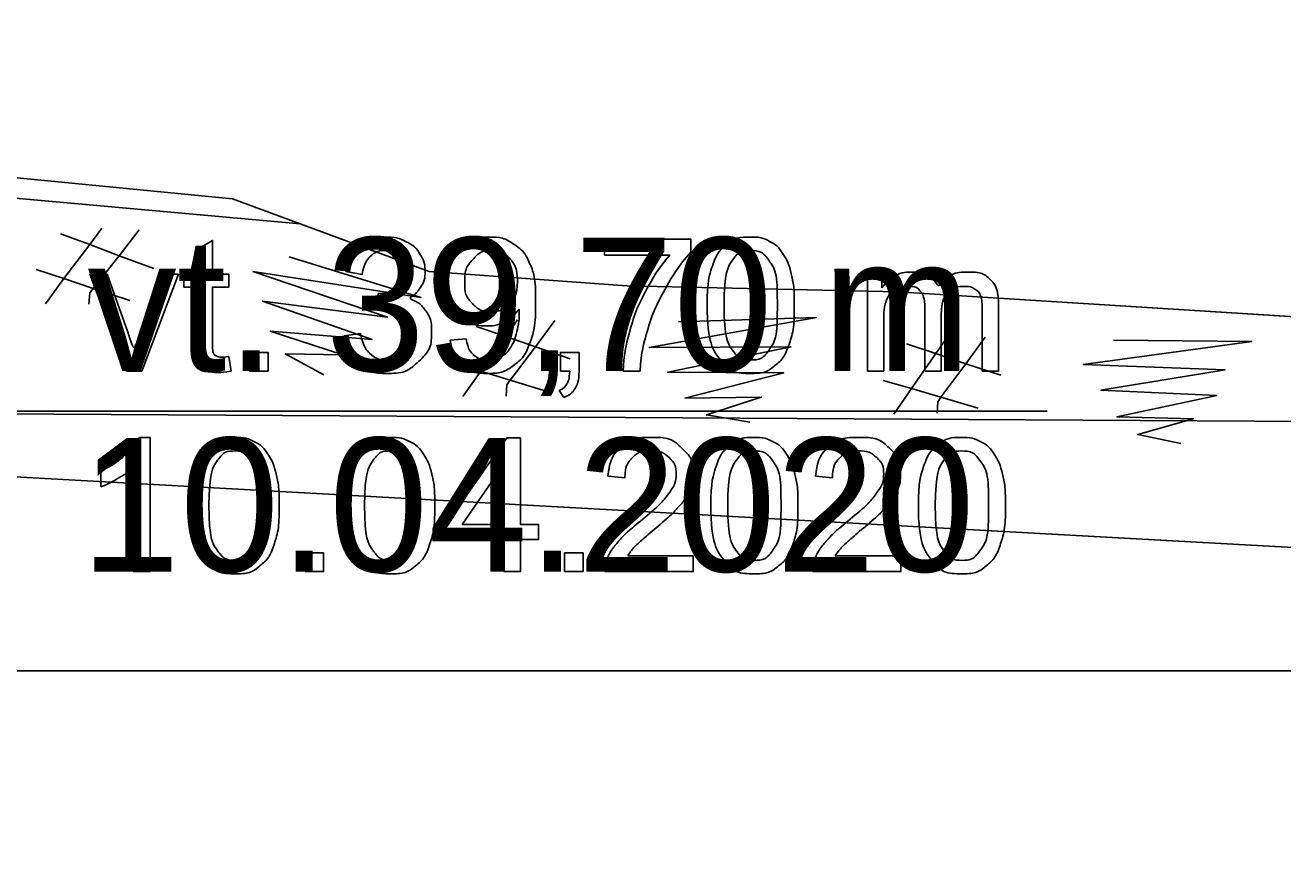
# Model space of a CAD drawing. Extents: x 544674 to 552202, y 6585829 to 6588119.
# Drawn here: x 551120.08 to 551153.96, y 6587790.74 to 6587813.26 of the extents above; entities that cross this region are included whole.
import ezdxf

# ---------------------------------------------------------------- set-up
doc = ezdxf.new("R2010")
doc.units = 0
for name, color, linetype in [('Default', 7, 'Continuous'), ('Plokid', 7, 'Continuous'), ('Täide', 7, 'Continuous'), ('Veetase', 7, 'Continuous'), ('VORMISTUS', 7, 'Continuous')]:
    doc.layers.add(name, color=color, linetype=linetype)

msp = doc.modelspace()

# ---------------------------------------------------------------- linework, layer by layer
at = {"layer": 'Default'}
for points in [[(551032.874, 6587813.263), (551074.886, 6587811.807), (551077.033, 6587811.726), (551079.618, 6587811.588), (551094.929, 6587811.8), (551105.764, 6587810.585), (551110.724, 6587810.039), (551125.663, 6587808.58), (551130.961, 6587806.628), (551136.285, 6587806.235), (551143.594, 6587806.076), (551181.541, 6587803.69), (551181.951, 6587803.667), (551182.1, 6587803.664), (551182.382, 6587803.666), (551237.867, 6587803.999), (551280.316, 6587803.431), (551283.562, 6587803.523), (551287.979, 6587803.66), (551336.693, 6587807.639), (551344.651, 6587806.523)], [(551032.874, 6587812.468), (551105.764, 6587809.865), (551127.488, 6587807.907)]]:
    msp.add_lwpolyline(points, dxfattribs=at)
at = {"layer": 'Plokid'}
for p, q in [((551105.764, 6587801.865), (551294.847, 6587791.439)), ((551105.764, 6587801.865), (551294.847, 6587791.439)), ((551294.847, 6587791.439), (551105.764, 6587801.865))]:
    msp.add_line(p, q, dxfattribs=at)
at = {"layer": 'Täide'}
for p, q in [((551127.488, 6587807.907), (551105.764, 6587809.865)), ((551127.488, 6587807.907), (551105.764, 6587809.865)), ((551130.961, 6587806.628), (551127.488, 6587807.907)), ((551136.285, 6587806.235), (551130.961, 6587806.628)), ((551143.594, 6587806.076), (551136.285, 6587806.235)), ((551143.594, 6587806.076), (551136.285, 6587806.235)), ((551157.557, 6587805.198), (551143.594, 6587806.076)), ((551157.557, 6587805.198), (551143.594, 6587806.076)), ((551105.764, 6587801.865), (551294.847, 6587791.439)), ((551105.764, 6587801.865), (551294.847, 6587791.439))]:
    msp.add_line(p, q, dxfattribs=at)
for points in [[(551121.788, 6587805.745), (551121.818, 6587806.049), (551121.908, 6587806.171), (551121.12, 6587806.433), (551121.815, 6587807.352), (551121.029, 6587807.64)], [(551122.141, 6587807.79), (551121.815, 6587807.352), (551122.611, 6587807.051), (551123.542, 6587806.709)], [(551123.151, 6587807.746), (551122.611, 6587807.051), (551121.908, 6587806.171), (551122.897, 6587805.846)], [(551136.285, 6587806.235), (551130.961, 6587806.628), (551127.488, 6587807.907)], [(551127.188, 6587807.024), (551130.741, 6587805.925), (551126.215, 6587806.626), (551129.835, 6587805.397), (551126.473, 6587805.828), (551129.424, 6587804.795), (551126.682, 6587805.02), (551128.637, 6587804.379), (551127.083, 6587804.406), (551128.124, 6587803.837)], [(551120.37, 6587806.679), (551121.12, 6587806.433), (551120.622, 6587805.758)], [(551133.339, 6587805.322), (551133.023, 6587804.876), (551133.826, 6587804.594), (551134.765, 6587804.274)], [(551134.35, 6587805.301), (551133.826, 6587804.594), (551133.144, 6587803.698), (551134.141, 6587803.395)], [(551137.679, 6587805.273), (551141.397, 6587805.388), (551136.888, 6587804.58), (551140.711, 6587804.595), (551137.392, 6587803.909), (551140.518, 6587803.891), (551137.852, 6587803.213), (551139.91, 6587803.242), (551138.431, 6587802.762), (551139.601, 6587802.562)], [(551133.035, 6587803.269), (551133.057, 6587803.574), (551133.144, 6587803.698), (551132.35, 6587803.941), (551133.023, 6587804.876), (551132.231, 6587805.145)], [(551677.367, 6587785.766), (551669.269, 6587785.865), (551455.602, 6587785.365), (551294.847, 6587791.439), (551105.764, 6587801.865), (551032.874, 6587804.658)], [(551677.367, 6587785.766), (551669.269, 6587785.865), (551455.602, 6587785.365), (551294.847, 6587791.439), (551105.764, 6587801.865), (551032.874, 6587804.658)], [(551677.367, 6587785.766), (551669.269, 6587785.865), (551455.602, 6587785.365), (551294.847, 6587791.439), (551105.764, 6587801.865), (551032.874, 6587804.658)], [(551144.647, 6587802.806), (551144.666, 6587803.111), (551144.752, 6587803.236), (551143.955, 6587803.47), (551144.618, 6587804.413), (551143.822, 6587804.673)], [(551144.928, 6587804.862), (551144.618, 6587804.413), (551145.424, 6587804.14), (551146.366, 6587803.83)], [(551145.94, 6587804.853), (551145.424, 6587804.14), (551144.752, 6587803.236), (551145.752, 6587802.945)], [(551149.405, 6587804.777), (551153.124, 6587804.739), (551148.586, 6587804.117), (551152.406, 6587803.975), (551149.061, 6587803.426), (551152.184, 6587803.28), (551149.493, 6587802.711), (551151.55, 6587802.656), (551150.053, 6587802.237), (551151.213, 6587801.99)], [(551131.595, 6587804.169), (551132.35, 6587803.941), (551131.868, 6587803.254)], [(551143.197, 6587803.69), (551143.955, 6587803.47), (551143.481, 6587802.779)], [(551455.602, 6587785.365), (551294.847, 6587791.439), (551105.764, 6587801.865)]]:
    msp.add_lwpolyline(points, dxfattribs=at)
at = {"layer": 'Veetase'}
msp.add_line((551882.588, 6587795.865), (551032.874, 6587795.865), dxfattribs=at)
msp.add_lwpolyline([(551032.874, 6587805.453), (551105.764, 6587802.865), (551455.602, 6587800.865), (551455.602, 6587800.865), (551669.269, 6587801.279), (551792.363, 6587804.865), (551882.588, 6587800.785)], dxfattribs=at)
at = {"layer": 'VORMISTUS'}
msp.add_line((551105.764, 6587802.865), (551147.612, 6587802.865), dxfattribs=at)
msp.add_line((551105.764, 6587802.865), (551147.612, 6587802.865), dxfattribs=at)
for points in [[(551124.681, 6587804.704), (551124.681, 6587806.207), (551124.354, 6587806.207), (551124.354, 6587806.55), (551124.681, 6587806.55), (551124.681, 6587807.196), (551125.123, 6587807.461), (551125.123, 6587806.55), (551125.564, 6587806.55), (551125.564, 6587806.207), (551125.123, 6587806.207), (551125.123, 6587804.678)], [(551135.687, 6587807.069), (551135.687, 6587807.494), (551138.016, 6587807.494), (551138.016, 6587807.15)], [(551137.448, 6587807.069), (551135.687, 6587807.069)], [(551129.156, 6587806.542), (551128.714, 6587806.621)], [(551122.804, 6587803.941), (551121.816, 6587806.55), (551122.283, 6587806.55), (551122.842, 6587804.987)], [(551123.173, 6587804.958), (551123.752, 6587806.55), (551124.206, 6587806.55), (551123.219, 6587803.941), (551122.804, 6587803.941)], [(551142.768, 6587803.941), (551142.768, 6587806.55), (551143.163, 6587806.55), (551143.163, 6587806.182)], [(551129.542, 6587805.647), (551129.591, 6587806.034)], [(551144.76, 6587805.455), (551144.76, 6587803.941), (551144.318, 6587803.941), (551144.318, 6587805.634)], [(551146.305, 6587805.731), (551146.305, 6587803.941), (551145.863, 6587803.941), (551145.863, 6587805.583)], [(551143.21, 6587805.293), (551143.21, 6587803.941), (551142.768, 6587803.941)], [(551128.67, 6587804.896), (551129.112, 6587804.953)], [(551131.53, 6587804.775), (551131.955, 6587804.813)], [(551125.564, 6587804.335), (551125.627, 6587803.944)], [(551126.121, 6587803.941), (551126.121, 6587804.443), (551126.623, 6587804.443), (551126.623, 6587803.941), (551126.121, 6587803.941)], [(551134.498, 6587803.941), (551134.498, 6587804.443), (551135.001, 6587804.443), (551135.001, 6587803.941)], [(551134.748, 6587803.941), (551134.498, 6587803.941)], [(551136.644, 6587803.941), (551136.189, 6587803.941)], [(551134.592, 6587803.227), (551134.468, 6587803.417)], [(551123.156, 6587802.154), (551123.441, 6587802.154), (551123.441, 6587798.541)], [(551132.978, 6587798.541), (551132.978, 6587799.402), (551131.417, 6587799.402), (551131.417, 6587799.808), (551133.058, 6587802.141), (551133.42, 6587802.141), (551133.42, 6587799.808), (551133.906, 6587799.808), (551133.906, 6587799.402), (551133.42, 6587799.402), (551133.42, 6587798.541), (551132.978, 6587798.541)], [(551122.115, 6587800.824), (551122.115, 6587801.251)], [(551123.441, 6587798.541), (551122.999, 6587798.541), (551122.999, 6587801.356)], [(551132.978, 6587799.808), (551132.978, 6587801.434), (551131.852, 6587799.808), (551132.978, 6587799.808)], [(551136.235, 6587801.068), (551135.78, 6587801.114)], [(551141.827, 6587801.068), (551141.372, 6587801.114)], [(551127.617, 6587798.541), (551127.617, 6587799.043), (551128.119, 6587799.043), (551128.119, 6587798.541), (551127.617, 6587798.541)], [(551134.605, 6587798.541), (551134.605, 6587799.043), (551135.108, 6587799.043), (551135.108, 6587798.541), (551134.605, 6587798.541)], [(551138.077, 6587798.966), (551138.077, 6587798.541), (551135.698, 6587798.541)], [(551136.312, 6587798.966), (551138.077, 6587798.966)], [(551143.669, 6587798.966), (551143.669, 6587798.541), (551141.29, 6587798.541)], [(551141.904, 6587798.966), (551143.669, 6587798.966)]]:
    msp.add_lwpolyline(points, dxfattribs=at)
for points in [[(551128.714, 6587806.621), (551128.795, 6587807.066), (551129.083, 6587807.31), (551129.37, 6587807.554), (551129.798, 6587807.554), (551130.093, 6587807.554), (551130.341, 6587807.428), (551130.589, 6587807.302), (551130.72, 6587807.084), (551130.852, 6587806.865), (551130.852, 6587806.62), (551130.852, 6587806.387), (551130.727, 6587806.196), (551130.601, 6587806.005), (551130.356, 6587805.892), (551130.675, 6587805.819), (551130.851, 6587805.587), (551131.027, 6587805.355), (551131.027, 6587805.006), (551131.027, 6587804.535), (551130.684, 6587804.208), (551130.34, 6587803.88), (551129.815, 6587803.88), (551129.341, 6587803.88), (551129.028, 6587804.163), (551128.715, 6587804.446), (551128.67, 6587804.896)], [(551131.955, 6587804.813), (551132.009, 6587804.513), (551132.161, 6587804.378), (551132.313, 6587804.242), (551132.551, 6587804.242), (551132.754, 6587804.242), (551132.908, 6587804.336), (551133.062, 6587804.429), (551133.16, 6587804.585), (551133.257, 6587804.741), (551133.323, 6587805.007), (551133.39, 6587805.272), (551133.39, 6587805.547), (551133.39, 6587805.577), (551133.387, 6587805.636), (551133.255, 6587805.424), (551133.025, 6587805.293), (551132.796, 6587805.162), (551132.528, 6587805.162), (551132.082, 6587805.162), (551131.773, 6587805.486), (551131.464, 6587805.81), (551131.464, 6587806.34), (551131.464, 6587806.887), (551131.786, 6587807.221), (551132.109, 6587807.554), (551132.595, 6587807.554), (551132.946, 6587807.554), (551133.236, 6587807.365), (551133.527, 6587807.176), (551133.678, 6587806.827), (551133.829, 6587806.477), (551133.829, 6587805.814), (551133.829, 6587805.125), (551133.679, 6587804.716), (551133.53, 6587804.307), (551133.234, 6587804.094), (551132.938, 6587803.88), (551132.541, 6587803.88), (551132.119, 6587803.88), (551131.851, 6587804.115), (551131.584, 6587804.35), (551131.53, 6587804.775)], [(551138.452, 6587805.716), (551138.452, 6587806.354), (551138.584, 6587806.744), (551138.715, 6587807.134), (551138.974, 6587807.344), (551139.233, 6587807.554), (551139.625, 6587807.554), (551139.915, 6587807.554), (551140.134, 6587807.438), (551140.353, 6587807.321), (551140.495, 6587807.102), (551140.636, 6587806.882), (551140.717, 6587806.566), (551140.798, 6587806.251), (551140.798, 6587805.716), (551140.798, 6587805.083), (551140.668, 6587804.693), (551140.538, 6587804.303), (551140.279, 6587804.092), (551140.021, 6587803.88), (551139.625, 6587803.88), (551139.105, 6587803.88), (551138.808, 6587804.252), (551138.452, 6587804.702), (551138.452, 6587805.716)], [(551129.591, 6587806.034), (551129.635, 6587806.029), (551129.662, 6587806.029), (551129.945, 6587806.029), (551130.17, 6587806.177), (551130.396, 6587806.324), (551130.396, 6587806.63), (551130.396, 6587806.873), (551130.232, 6587807.033), (551130.067, 6587807.192), (551129.807, 6587807.192), (551129.549, 6587807.192), (551129.377, 6587807.03), (551129.205, 6587806.867), (551129.156, 6587806.542)], [(551133.338, 6587806.362), (551133.338, 6587806.742), (551133.136, 6587806.966), (551132.935, 6587807.189), (551132.649, 6587807.189), (551132.354, 6587807.189), (551132.137, 6587806.949), (551131.919, 6587806.708), (551131.919, 6587806.325), (551131.919, 6587805.981), (551132.126, 6587805.766), (551132.332, 6587805.551), (551132.637, 6587805.551), (551132.943, 6587805.551), (551133.141, 6587805.766), (551133.338, 6587805.981), (551133.338, 6587806.362)], [(551136.189, 6587803.941), (551136.196, 6587804.365), (551136.356, 6587804.967), (551136.515, 6587805.568), (551136.814, 6587806.127), (551137.112, 6587806.686), (551137.448, 6587807.069)], [(551138.016, 6587807.15), (551137.673, 6587806.784), (551137.335, 6587806.177), (551136.998, 6587805.571), (551136.814, 6587804.93), (551136.681, 6587804.478), (551136.644, 6587803.941)], [(551138.908, 6587805.716), (551138.908, 6587804.828), (551139.115, 6587804.535), (551139.322, 6587804.242), (551139.625, 6587804.242), (551139.929, 6587804.242), (551140.136, 6587804.536), (551140.343, 6587804.83), (551140.343, 6587805.716), (551140.343, 6587806.605), (551140.136, 6587806.897), (551139.93, 6587807.189), (551139.621, 6587807.189), (551139.317, 6587807.189), (551139.135, 6587806.932), (551138.908, 6587806.602), (551138.908, 6587805.716)], [(551143.163, 6587806.182), (551143.286, 6587806.374), (551143.49, 6587806.491), (551143.694, 6587806.608), (551143.954, 6587806.608), (551144.244, 6587806.608), (551144.43, 6587806.487), (551144.615, 6587806.366), (551144.691, 6587806.15), (551145.001, 6587806.608), (551145.498, 6587806.608), (551145.887, 6587806.608), (551146.096, 6587806.393), (551146.305, 6587806.178), (551146.305, 6587805.731)], [(551144.318, 6587805.634), (551144.318, 6587805.929), (551144.21, 6587806.076), (551144.102, 6587806.224), (551143.856, 6587806.224), (551143.67, 6587806.224), (551143.511, 6587806.125), (551143.352, 6587806.027), (551143.281, 6587805.838), (551143.21, 6587805.649), (551143.21, 6587805.293)], [(551145.863, 6587805.583), (551145.863, 6587805.848), (551145.82, 6587805.965), (551145.777, 6587806.081), (551145.664, 6587806.152), (551145.551, 6587806.224), (551145.399, 6587806.224), (551145.124, 6587806.224), (551144.942, 6587806.041), (551144.76, 6587805.858), (551144.76, 6587805.455)], [(551129.112, 6587804.953), (551129.188, 6587804.577), (551129.371, 6587804.411), (551129.553, 6587804.245), (551129.817, 6587804.245), (551130.13, 6587804.245), (551130.344, 6587804.461), (551130.558, 6587804.677), (551130.558, 6587804.997), (551130.558, 6587805.301), (551130.359, 6587805.499), (551130.16, 6587805.696), (551129.854, 6587805.696), (551129.728, 6587805.696), (551129.542, 6587805.647)], [(551122.842, 6587804.987), (551122.932, 6587804.734), (551123.008, 6587804.462), (551123.067, 6587804.668), (551123.173, 6587804.958)], [(551125.627, 6587803.944), (551125.441, 6587803.905), (551125.294, 6587803.905), (551125.054, 6587803.905), (551124.921, 6587803.981), (551124.789, 6587804.057), (551124.735, 6587804.182), (551124.681, 6587804.306), (551124.681, 6587804.704)], [(551125.123, 6587804.678), (551125.123, 6587804.489), (551125.146, 6587804.435), (551125.169, 6587804.381), (551125.221, 6587804.349), (551125.274, 6587804.317), (551125.372, 6587804.317), (551125.445, 6587804.317), (551125.564, 6587804.335)], [(551134.468, 6587803.417), (551134.608, 6587803.478), (551134.675, 6587803.597), (551134.741, 6587803.717), (551134.748, 6587803.941)], [(551135.001, 6587803.941), (551135.001, 6587803.663), (551134.903, 6587803.492), (551134.805, 6587803.321), (551134.592, 6587803.227)], [(551122.115, 6587801.251), (551122.486, 6587801.425), (551122.763, 6587801.673), (551123.04, 6587801.921), (551123.156, 6587802.154)], [(551124.574, 6587800.316), (551124.574, 6587800.954), (551124.705, 6587801.344), (551124.836, 6587801.734), (551125.095, 6587801.944), (551125.354, 6587802.154), (551125.747, 6587802.154), (551126.036, 6587802.154), (551126.255, 6587802.038), (551126.475, 6587801.921), (551126.616, 6587801.702), (551126.758, 6587801.482), (551126.839, 6587801.166), (551126.92, 6587800.851), (551126.92, 6587800.316), (551126.92, 6587799.683), (551126.79, 6587799.293), (551126.66, 6587798.903), (551126.401, 6587798.692), (551126.142, 6587798.48), (551125.747, 6587798.48), (551125.227, 6587798.48), (551124.93, 6587798.852), (551124.574, 6587799.302), (551124.574, 6587800.316)], [(551128.766, 6587800.316), (551128.766, 6587800.954), (551128.898, 6587801.344), (551129.029, 6587801.734), (551129.288, 6587801.944), (551129.547, 6587802.154), (551129.939, 6587802.154), (551130.229, 6587802.154), (551130.448, 6587802.038), (551130.667, 6587801.921), (551130.809, 6587801.702), (551130.951, 6587801.482), (551131.032, 6587801.166), (551131.112, 6587800.851), (551131.112, 6587800.316), (551131.112, 6587799.683), (551130.982, 6587799.293), (551130.852, 6587798.903), (551130.593, 6587798.692), (551130.335, 6587798.48), (551129.939, 6587798.48), (551129.419, 6587798.48), (551129.122, 6587798.852), (551128.766, 6587799.302), (551128.766, 6587800.316)], [(551135.78, 6587801.114), (551135.827, 6587801.622), (551136.131, 6587801.888), (551136.436, 6587802.154), (551136.949, 6587802.154), (551137.467, 6587802.154), (551137.769, 6587801.867), (551138.071, 6587801.58), (551138.071, 6587801.156), (551138.071, 6587800.94), (551137.983, 6587800.731), (551137.894, 6587800.522), (551137.69, 6587800.292), (551137.485, 6587800.061), (551137.009, 6587799.658), (551136.612, 6587799.324), (551136.499, 6587799.205), (551136.386, 6587799.086), (551136.312, 6587798.966)], [(551138.551, 6587800.316), (551138.551, 6587800.954), (551138.683, 6587801.344), (551138.814, 6587801.734), (551139.073, 6587801.944), (551139.332, 6587802.154), (551139.724, 6587802.154), (551140.014, 6587802.154), (551140.233, 6587802.038), (551140.452, 6587801.921), (551140.594, 6587801.702), (551140.735, 6587801.482), (551140.816, 6587801.166), (551140.897, 6587800.851), (551140.897, 6587800.316), (551140.897, 6587799.683), (551140.767, 6587799.293), (551140.637, 6587798.903), (551140.378, 6587798.692), (551140.119, 6587798.48), (551139.724, 6587798.48), (551139.204, 6587798.48), (551138.907, 6587798.852), (551138.551, 6587799.302), (551138.551, 6587800.316)], [(551141.372, 6587801.114), (551141.419, 6587801.622), (551141.723, 6587801.888), (551142.028, 6587802.154), (551142.541, 6587802.154), (551143.059, 6587802.154), (551143.361, 6587801.867), (551143.663, 6587801.58), (551143.663, 6587801.156), (551143.663, 6587800.94), (551143.575, 6587800.731), (551143.487, 6587800.522), (551143.282, 6587800.292), (551143.077, 6587800.061), (551142.601, 6587799.658), (551142.204, 6587799.324), (551142.091, 6587799.205), (551141.978, 6587799.086), (551141.904, 6587798.966)], [(551144.143, 6587800.316), (551144.143, 6587800.954), (551144.275, 6587801.344), (551144.406, 6587801.734), (551144.665, 6587801.944), (551144.924, 6587802.154), (551145.316, 6587802.154), (551145.606, 6587802.154), (551145.825, 6587802.038), (551146.044, 6587801.921), (551146.186, 6587801.702), (551146.327, 6587801.482), (551146.408, 6587801.166), (551146.489, 6587800.851), (551146.489, 6587800.316), (551146.489, 6587799.683), (551146.359, 6587799.293), (551146.229, 6587798.903), (551145.97, 6587798.692), (551145.711, 6587798.48), (551145.316, 6587798.48), (551144.796, 6587798.48), (551144.499, 6587798.852), (551144.143, 6587799.302), (551144.143, 6587800.316)], [(551125.029, 6587800.316), (551125.029, 6587799.428), (551125.236, 6587799.135), (551125.443, 6587798.842), (551125.747, 6587798.842), (551126.05, 6587798.842), (551126.257, 6587799.136), (551126.464, 6587799.43), (551126.464, 6587800.316), (551126.464, 6587801.205), (551126.258, 6587801.497), (551126.051, 6587801.789), (551125.742, 6587801.789), (551125.438, 6587801.789), (551125.256, 6587801.532), (551125.029, 6587801.202), (551125.029, 6587800.316)], [(551129.222, 6587800.316), (551129.222, 6587799.428), (551129.429, 6587799.135), (551129.636, 6587798.842), (551129.939, 6587798.842), (551130.243, 6587798.842), (551130.45, 6587799.136), (551130.657, 6587799.43), (551130.657, 6587800.316), (551130.657, 6587801.205), (551130.45, 6587801.497), (551130.244, 6587801.789), (551129.935, 6587801.789), (551129.631, 6587801.789), (551129.449, 6587801.532), (551129.222, 6587801.202), (551129.222, 6587800.316)], [(551135.698, 6587798.541), (551135.693, 6587798.7), (551135.749, 6587798.848), (551135.84, 6587799.091), (551136.04, 6587799.327), (551136.241, 6587799.563), (551136.618, 6587799.871), (551137.204, 6587800.353), (551137.41, 6587800.634), (551137.616, 6587800.915), (551137.616, 6587801.166), (551137.616, 6587801.429), (551137.428, 6587801.609), (551137.24, 6587801.789), (551136.939, 6587801.789), (551136.62, 6587801.789), (551136.429, 6587801.598), (551136.238, 6587801.407), (551136.235, 6587801.068)], [(551139.007, 6587800.316), (551139.007, 6587799.428), (551139.214, 6587799.135), (551139.421, 6587798.842), (551139.724, 6587798.842), (551140.028, 6587798.842), (551140.235, 6587799.136), (551140.442, 6587799.43), (551140.442, 6587800.316), (551140.442, 6587801.205), (551140.235, 6587801.497), (551140.029, 6587801.789), (551139.719, 6587801.789), (551139.416, 6587801.789), (551139.234, 6587801.532), (551139.007, 6587801.202), (551139.007, 6587800.316)], [(551141.29, 6587798.541), (551141.285, 6587798.7), (551141.341, 6587798.848), (551141.432, 6587799.091), (551141.633, 6587799.327), (551141.833, 6587799.563), (551142.21, 6587799.871), (551142.796, 6587800.353), (551143.002, 6587800.634), (551143.208, 6587800.915), (551143.208, 6587801.166), (551143.208, 6587801.429), (551143.02, 6587801.609), (551142.833, 6587801.789), (551142.531, 6587801.789), (551142.212, 6587801.789), (551142.021, 6587801.598), (551141.83, 6587801.407), (551141.827, 6587801.068)], [(551144.599, 6587800.316), (551144.599, 6587799.428), (551144.806, 6587799.135), (551145.013, 6587798.842), (551145.316, 6587798.842), (551145.62, 6587798.842), (551145.827, 6587799.136), (551146.034, 6587799.43), (551146.034, 6587800.316), (551146.034, 6587801.205), (551145.827, 6587801.497), (551145.621, 6587801.789), (551145.311, 6587801.789), (551145.008, 6587801.789), (551144.826, 6587801.532), (551144.599, 6587801.202), (551144.599, 6587800.316)], [(551122.999, 6587801.356), (551122.839, 6587801.204), (551122.58, 6587801.052), (551122.321, 6587800.9), (551122.115, 6587800.824)]]:
    msp.add_open_spline(points, degree=3, dxfattribs=at)

# ---------------------------------------------------------------- texts
for s, p in [('vt. 39,70 m', (551121.753, 6587803.941)), ('10.04.2020', (551121.569, 6587798.541))]:
    msp.add_text(s, height=3.6, dxfattribs=at).set_placement(p)

doc.saveas('drawing.dxf')
